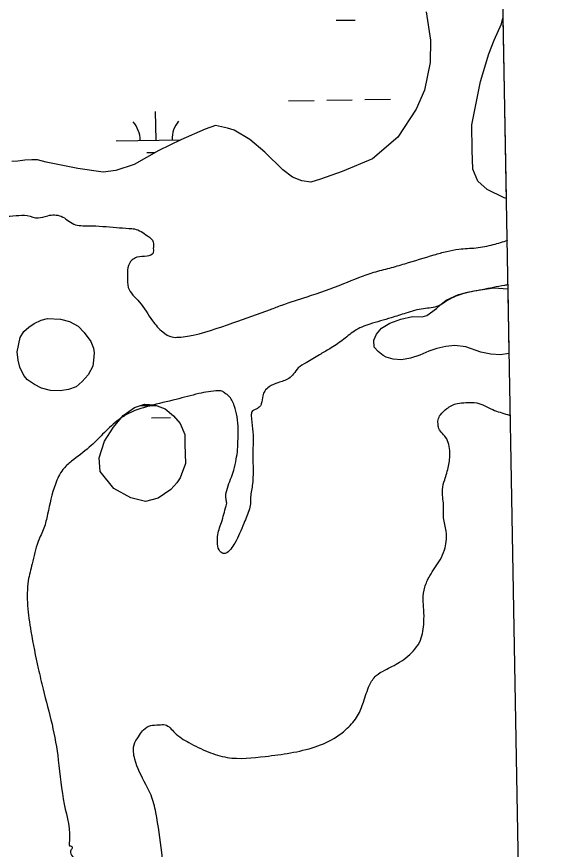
# Model space of a CAD drawing. Extents: x 3892998 to 3931244, y 278583 to 304547.
# Drawn here: x 3928360 to 3929022, y 293453 to 294498 of the extents above; entities that cross this region are included whole.
import ezdxf

# ---------------------------------------------------------------- set-up
doc = ezdxf.new("R2010")
doc.units = 0
for name, color, linetype in [('V-GRID-FRAM', 7, 'Continuous'), ('V-RIVR-EDGE', 7, 'Continuous'), ('V-WETL-SWMP', 7, 'Continuous')]:
    doc.layers.add(name, color=color, linetype=linetype)

msp = doc.modelspace()

# ---------------------------------------------------------------- linework, layer by layer
at = {"layer": 'V-GRID-FRAM'}
msp.add_lwpolyline([(3896958.4, 302195.2), (3928823.6, 302746.7), (3929146.3, 284567.1), (3897265.1, 284015.2), (3896958.4, 302195.2)], dxfattribs=at)
at = {"layer": 'V-RIVR-EDGE'}
for points in [[(3927723.7, 294732.6), (3927728.3, 294752.1), (3927732.5, 294766.7), (3927743.7, 294778.1), (3927753.1, 294792.7), (3927754.5, 294807.7), (3927759.1, 294817.8), (3927767.5, 294827.2), (3927767.5, 294832.7), (3927765.4, 294840.4), (3927768.2, 294841.8), (3927786.7, 294841.7), (3927796.1, 294845.5), (3927796.4, 294852.5), (3927796.8, 294880.7), (3927795.5, 294892.9), (3927795.9, 294900.2), (3927799.7, 294903.7), (3927805.6, 294904.7), (3927812.9, 294904.7), (3927815.4, 294902.6), (3927816, 294885.9), (3927818.8, 294876.1), (3927831.3, 294858.3), (3927852.8, 294843.3), (3927880.2, 294822.3), (3927914, 294802.8), (3927921.3, 294800.7), (3927929.3, 294803.1), (3927937.6, 294803.4), (3927953.3, 294797.1), (3927963, 294790.1), (3927967.9, 294790.5), (3927972.4, 294791.5), (3927985, 294792.2), (3927989.8, 294790.4), (3927994, 294784.8), (3927999.9, 294780.3), (3928006.5, 294774.3), (3928005.4, 294759.7), (3928006.1, 294743.4), (3928012.3, 294729.1), (3928013, 294721.1), (3928014.7, 294695.7), (3928018.8, 294674.1), (3928027.8, 294660.5), (3928036.8, 294650.7), (3928044.5, 294640.6), (3928050.7, 294629.4), (3928053.1, 294621.8), (3928065.3, 294607.5), (3928087.1, 294590), (3928107.6, 294573.9), (3928122.9, 294552.3), (3928132.6, 294545.3), (3928143.1, 294544.6), (3928152.1, 294541.8), (3928188.2, 294512.5), (3928191, 294506.2), (3928187.5, 294492.3), (3928182.6, 294462.4), (3928183.2, 294424.8), (3928196.3, 294393.4), (3928217.1, 294350.9), (3928235.8, 294317.4), (3928257.3, 294290.9), (3928302.5, 294259.5), (3928327.5, 294249), (3928358.9, 294248.2), (3928372.8, 294248.2), (3928386.7, 294245.3), (3928398.5, 294248.1), (3928415.3, 294247.4), (3928431.2, 294237.6), (3928450, 294235.4), (3928484.8, 294233.3), (3928500.5, 294232.2), (3928507.5, 294231.5), (3928523.8, 294222.7), (3928531.1, 294215), (3928531.1, 294207), (3928530.7, 294201.1), (3928523.4, 294197.3), (3928510.5, 294195.9), (3928504.6, 294192.5), (3928499, 294182.7), (3928498.6, 294172), (3928499.6, 294158), (3928513.5, 294139.9), (3928530.1, 294116.2), (3928543, 294102.2), (3928554.5, 294095.9), (3928562.8, 294095.6), (3928574, 294096.9), (3928631.1, 294113.8), (3928678.1, 294130.4), (3928692.4, 294136)], [(3928692.4, 294136), (3928724.1, 294146.3), (3928770.1, 294162.9), (3928808.1, 294177.1), (3928827.9, 294182.3), (3928846.8, 294187.8), (3928883.7, 294198.9), (3928899.4, 294203.3), (3928914.7, 294206.1), (3928936.3, 294207.8), (3928957.9, 294211.9), (3928976.1, 294217.3)], [(3928977, 294161.5), (3928972, 294160.7), (3928944.1, 294155.2), (3928917, 294149.3), (3928898.9, 294140.7), (3928889.1, 294134.8), (3928870.3, 294131.4), (3928848.3, 294125.8), (3928829.9, 294120), (3928803.1, 294112), (3928783.5, 294103.4), (3928768.2, 294091.6), (3928752.5, 294081.2), (3928739.6, 294073.5), (3928722.9, 294063.5), (3928713.1, 294057.2), (3928707.2, 294049.6), (3928701.2, 294044), (3928687.6, 294038.5), (3928676.5, 294033.3), (3928670.9, 294028.1), (3928668.5, 294022.2), (3928666.7, 294012.1), (3928664.9, 294008.6), (3928660.4, 294005.5), (3928654.8, 294002), (3928654.1, 293997.5), (3928655.8, 293980.8), (3928656.1, 293948.1), (3928655.3, 293909.4), (3928653.2, 293892.7), (3928653.2, 293888.6), (3928651.8, 293880.2), (3928644.7, 293862.1), (3928633.5, 293837.4), (3928628.3, 293829.8), (3928621.3, 293824.2), (3928618.9, 293824.3), (3928613.7, 293828.8), (3928611.6, 293838.5), (3928611.6, 293845.5), (3928616.6, 293863.2), (3928622.5, 293884.1), (3928623.2, 293887.6), (3928622.9, 293890), (3928622.5, 293892.1), (3928627.1, 293914.7), (3928631, 293925.2), (3928634.5, 293939.4), (3928636.6, 293951.6), (3928637.3, 293964.8), (3928637.7, 293979.8), (3928636.4, 293995.8), (3928632.6, 294009.8), (3928625.6, 294022), (3928621.5, 294025.1), (3928617, 294027.9), (3928612.8, 294028.3), (3928588.1, 294024.8), (3928559.8, 294017.6), (3928526.4, 294009.3), (3928497.5, 293998.6), (3928485.3, 293990.3), (3928467.5, 293974), (3928450.7, 293957.6), (3928428.4, 293939.9), (3928417.6, 293929.5), (3928408.2, 293911.4), (3928398.3, 293873.5), (3928393.7, 293856.1), (3928386.4, 293839.1), (3928379, 293811.3), (3928374.1, 293790), (3928373.3, 293759.1), (3928377.4, 293726.3), (3928386.7, 293680), (3928392.6, 293654.2), (3928403.9, 293610), (3928411.8, 293565.1), (3928419.3, 293509.7), (3928425.5, 293459.2), (3928425.5, 293458.2), (3928429, 293456.8), (3928429.3, 293454.7), (3928427.2, 293450.9), (3928427.5, 293447.4), (3928432.4, 293441.1), (3928438, 293435.2), (3928440, 293433.1), (3928440.4, 293429.2), (3928439, 293425.8), (3928436.5, 293424), (3928433.4, 293420.2), (3928436.2, 293414.6), (3928436.1, 293405.6), (3928434, 293392), (3928435.3, 293365.2), (3928438.1, 293348.1), (3928443.3, 293337.7), (3928449.2, 293329), (3928453.7, 293310.5), (3928461.3, 293294.1), (3928471.3, 293275.7), (3928478.3, 293269.4), (3928480.7, 293264.8), (3928480.3, 293262.1), (3928476.2, 293257.5), (3928476.5, 293254.8), (3928478.2, 293250.9), (3928494.2, 293238), (3928509.5, 293228.6), (3928537, 293219.8), (3928547.1, 293219.4), (3928555.8, 293221.1), (3928558.2, 293223.2), (3928558.9, 293229.8), (3928558, 293285.2), (3928558.1, 293322.8), (3928556.7, 293326.3), (3928551.5, 293333.2), (3928549.8, 293340.9), (3928549.5, 293349.6), (3928550.2, 293358.7), (3928550.2, 293367.4), (3928548.9, 293388.9), (3928541.7, 293449.2), (3928534.2, 293499.3), (3928528.3, 293520.9), (3928521.7, 293534.5), (3928507.9, 293566.2), (3928506.2, 293575.3), (3928508, 293587.1), (3928513.9, 293596.5), (3928518.8, 293603.1), (3928527.8, 293608.3), (3928537.9, 293609.3), (3928546, 293609.3), (3928557.8, 293599.5), (3928575.8, 293587), (3928599.8, 293575.4), (3928623.8, 293568.4), (3928671.5, 293569.7), (3928734.2, 293581.7), (3928761, 293594.2), (3928774.6, 293604.9), (3928787.6, 293620.5), (3928794.9, 293637.9), (3928802.6, 293659.1), (3928810.7, 293671), (3928821.8, 293677.9), (3928840.3, 293687.9), (3928859.5, 293704.3), (3928866.5, 293715.7), (3928870.7, 293738), (3928870.7, 293753.7), (3928869.7, 293766.9), (3928871.9, 293781.9), (3928878.2, 293796.1), (3928891.1, 293816.3), (3928896.7, 293828.8), (3928898.8, 293839.2), (3928898.8, 293852.1), (3928895.4, 293869.2), (3928895.4, 293885.2), (3928894.1, 293904.7), (3928896.9, 293916.5), (3928901.8, 293933.9), (3928903.3, 293951), (3928898.1, 293970.1), (3928889.1, 293982.7), (3928888.7, 293985.5), (3928888.7, 293992.1), (3928891.5, 293998.3), (3928899.6, 294006), (3928912.8, 294012.5), (3928923.6, 294013.6), (3928937.2, 294013.2), (3928957.3, 294004.8), (3928975.8, 293998.5), (3928979.9, 293997.2)]]:
    msp.add_spline(points, degree=3, dxfattribs=at)
at = {"layer": 'V-WETL-SWMP'}
for p, q in [((3928873.8, 294504), (3928879.1, 294468.1)), ((3928760.5, 294493.2), (3928784.5, 294493.6)), ((3928968.1, 294488.8), (3928970.1, 294495.8)), ((3928970.1, 294495.8), (3928974.1, 294269.5)), ((3928959.2, 294468.4), (3928968.1, 294488.8)), ((3928879.1, 294468.1), (3928878.8, 294440.4)), ((3928952.2, 294451.2), (3928959.2, 294468.4)), ((3928941.8, 294416.4), (3928952.2, 294451.2)), ((3928878.8, 294440.4), (3928871.5, 294405.5)), ((3928931.1, 294362), (3928941.8, 294416.4)), ((3928871.5, 294405.5), (3928861, 294381.7)), ((3928700.9, 294392.2), (3928732.9, 294392.7)), ((3928748.9, 294393), (3928780.8, 294393.5)), ((3928796.8, 294393.8), (3928828.8, 294394.4)), ((3928534.6, 294342.8), (3928534, 294378.8)), ((3928861, 294381.7), (3928838.1, 294346.8)), ((3928596.1, 294356.8), (3928565.6, 294343.4)), ((3928609.3, 294361.2), (3928596.1, 294356.8)), ((3928624.2, 294358.1), (3928609.3, 294361.2)), ((3928632.8, 294355.4), (3928624.2, 294358.1)), ((3928652.4, 294343.7), (3928632.8, 294355.4)), ((3928931.6, 294330.3), (3928931.1, 294362)), ((3928484.6, 294342), (3928565.6, 294343.4)), ((3928565.6, 294343.4), (3928537.9, 294330)), ((3928671.2, 294327.8), (3928652.4, 294343.7)), ((3928838.1, 294346.8), (3928806.1, 294319.3)), ((3928537.9, 294330), (3928507.1, 294312.3)), ((3928522.9, 294327.2), (3928533.4, 294327.4)), ((3928693.6, 294305.6), (3928671.2, 294327.8)), ((3928932.4, 294306.5), (3928931.6, 294330.3)), ((3928361.2, 294316.7), (3928353.5, 294316.2)), ((3928369.7, 294317.9), (3928361.2, 294316.7)), ((3928378.6, 294318.3), (3928369.7, 294317.9)), ((3928385.5, 294318), (3928378.6, 294318.3)), ((3928396.7, 294315.3), (3928385.5, 294318)), ((3928436.4, 294307.3), (3928396.7, 294315.3)), ((3928507.1, 294312.3), (3928484.1, 294304.8)), ((3928806.1, 294319.3), (3928768.3, 294303.5)), ((3928468.1, 294302.8), (3928436.4, 294307.3)), ((3928484.1, 294304.8), (3928468.1, 294302.8)), ((3928705.8, 294296.6), (3928693.6, 294305.6)), ((3928768.3, 294303.5), (3928740.9, 294294)), ((3928938.4, 294291.3), (3928932.4, 294306.5)), ((3928717.5, 294292), (3928705.8, 294296.6)), ((3928728.8, 294290.1), (3928717.5, 294292)), ((3928740.9, 294294), (3928728.8, 294290.1)), ((3928950.1, 294281.1), (3928938.4, 294291.3)), ((3928971.7, 294270.3), (3928950.1, 294281.1)), ((3928974.1, 294269.5), (3928971.7, 294270.3)), ((3928933.6, 294154), (3928958.4, 294157.4)), ((3928958.4, 294157.4), (3928976.1, 294156.2)), ((3928976.1, 294156.2), (3928977.5, 294075.3)), ((3928898.6, 294141.9), (3928914.4, 294149.4)), ((3928914.4, 294149.4), (3928933.6, 294154)), ((3928886.7, 294131.7), (3928892.1, 294136.8)), ((3928892.1, 294136.8), (3928898.6, 294141.9)), ((3928874.4, 294122.8), (3928886.7, 294131.7)), ((3928817.6, 294107.1), (3928828.2, 294113.4)), ((3928828.2, 294113.4), (3928841.7, 294118.2)), ((3928841.7, 294118.2), (3928856.3, 294121.6)), ((3928856.3, 294121.6), (3928868.7, 294121)), ((3928868.7, 294121), (3928874.4, 294122.8)), ((3928811.4, 294099.5), (3928817.6, 294107.1)), ((3928808.1, 294092), (3928811.4, 294099.5)), ((3928808.3, 294083), (3928808.1, 294092)), ((3928813.4, 294077.5), (3928808.3, 294083)), ((3928887.2, 294081.5), (3928877.1, 294078)), ((3928898.2, 294083.9), (3928887.2, 294081.5)), ((3928909.7, 294085.1), (3928898.2, 294083.9)), ((3928923.6, 294083.6), (3928909.7, 294085.1)), ((3928942.1, 294076.9), (3928923.6, 294083.6)), ((3928819.5, 294072.5), (3928813.4, 294077.5)), ((3928823.3, 294070.7), (3928819.5, 294072.5)), ((3928865.5, 294073.2), (3928853.8, 294069.5)), ((3928877.1, 294078), (3928865.5, 294073.2)), ((3928954.8, 294074.2), (3928942.1, 294076.9)), ((3928967.1, 294073.6), (3928954.8, 294074.2)), ((3928977.5, 294075.3), (3928967.1, 294073.6)), ((3928832.1, 294068), (3928823.3, 294070.7)), ((3928842.7, 294067.1), (3928832.1, 294068)), ((3928853.8, 294069.5), (3928842.7, 294067.1)), ((3928514.6, 294009.8), (3928534.9, 294010.1)), ((3928528.7, 293994.6), (3928552.6, 293995))]:
    msp.add_line(p, q, dxfattribs=at)
for points in [[(3928456.2, 294067), (3928455.1, 294059.2), (3928449.3, 294048.3), (3928441.6, 294040.1), (3928434.3, 294033.4), (3928424.6, 294029.9), (3928414.1, 294028.3), (3928402, 294028.6), (3928390.7, 294031.6), (3928381.8, 294036.3), (3928373.2, 294042), (3928368.5, 294047.5), (3928363.4, 294057.9), (3928361.4, 294066.8), (3928360.2, 294077.3), (3928364, 294095.2), (3928368.6, 294102.6), (3928374.8, 294108.1), (3928381.7, 294112.8), (3928390.3, 294117.1), (3928398.4, 294119.1), (3928414.7, 294118.4), (3928426, 294115.4), (3928436.9, 294109.6), (3928444.4, 294101.5), (3928452.6, 294090.3), (3928455.8, 294081.7), (3928456.9, 294075.9)], [(3928571.3, 293937.2), (3928564.7, 293919.2), (3928560.5, 293912.9), (3928553.1, 293904.7), (3928537.1, 293893.7), (3928521.1, 293889.7), (3928502.7, 293894.3), (3928481.5, 293905.6), (3928464.3, 293927), (3928463, 293944.2), (3928469.6, 293965.4), (3928481.2, 293982.6), (3928493.3, 293997.5), (3928507.3, 294007.3), (3928520.2, 294011.7), (3928532.7, 294010.9), (3928546, 294005.9), (3928556.6, 293997), (3928564.9, 293987.2), (3928570.8, 293973.6), (3928570.8, 293961.4)]]:
    msp.add_lwpolyline(points, close=True, dxfattribs=at)
for centre, start, end in [((3928479.4, 294342.4), 0.2199, 41.7635), ((3928589.9, 294344.3), 140.2199, 181.7635), ((3928485.1, 294009.7), 0.2199, 3.1299)]:
    msp.add_arc(centre, 35.2, start, end, dxfattribs=at)

doc.saveas('drawing.dxf')
